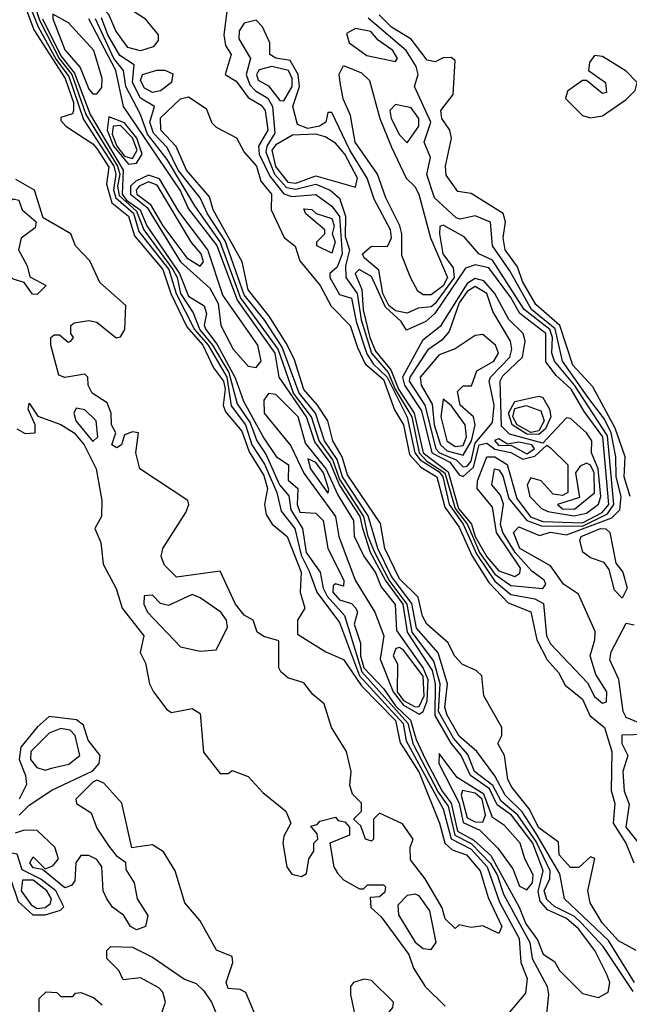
# Model space of a CAD drawing. Extents: x 2889633 to 3052318, y 540750 to 918690.
# Tile 623 of 656: x 2972011 to 2973543, y 858610 to 861083. Entities that reach past the tile are written whole.
import ezdxf

# ---------------------------------------------------------------- set-up
doc = ezdxf.new("R2010")
doc.units = 0

msp = doc.modelspace()

# ---------------------------------------------------------------- linework, layer by layer
at = {"layer": '0CON02XD'}
for points in [[(2972315, 861004.4), (2972283.2, 861013.2), (2972252.5, 861055), (2972235.6, 861095.6), (2972206, 861125), (2972195.8, 861145), (2972203.3, 861215), (2972245, 861250), (2972256.7, 861246.7), (2972252.5, 861225), (2972260, 861175), (2972282.5, 861145), (2972289.3, 861109.3), (2972325, 861086.7), (2972358.8, 861045), (2972359.5, 861030.5), (2972346.7, 861015), (2972315, 861004.4)], [(2972027, 861143), (2972057.8, 861065), (2972102.9, 860982.9), (2972135, 860940.5), (2972171.8, 860831.8), (2972248.1, 860715), (2972252.7, 860695), (2972246.8, 860655), (2972252.7, 860635), (2972296.9, 860596.9), (2972311, 860551), (2972385.8, 860455), (2972404.7, 860395), (2972450.3, 860305), (2972484.7, 860265), (2972531.4, 860185), (2972542.7, 860112.7), (2972578.8, 860065), (2972594.8, 860014.8), (2972626.6, 859966.6), (2972657.5, 859895), (2972668.3, 859848.3), (2972702.5, 859805), (2972718.2, 859738.2), (2972738.1, 859698.1), (2972758.1, 859645), (2972815, 859568.8), (2972865.2, 859435.2), (2972974.7, 859315), (2972982, 859272), (2973075, 859101.2), (2973095.3, 859025.2), (2973145, 858999.6), (2973185.4, 858955), (2973216.7, 858866.7), (2973265.6, 858775), (2973270, 858715), (2973286.2, 858675), (2973281.7, 858638.3), (2973237.5, 858585)], [(2972036.6, 861156.6), (2972061.2, 861081.2), (2972110.6, 860985), (2972142, 860945), (2972177.4, 860845), (2972257.3, 860715), (2972263.3, 860695), (2972257.1, 860665), (2972261, 860641), (2972305, 860602.1), (2972323.2, 860555), (2972396.2, 860455), (2972406.8, 860435), (2972415.3, 860395), (2972446.9, 860346.9), (2972463.7, 860303.7), (2972495.5, 860265.5), (2972536.7, 860196.7), (2972557.7, 860117.7), (2972590.6, 860070.6), (2972607.3, 860025), (2972630.3, 859990.3), (2972664.3, 859914.3), (2972687.4, 859887.4), (2972692.1, 859852.1), (2972721.5, 859805), (2972730.8, 859745), (2972766, 859695), (2972773.6, 859655), (2972783.8, 859635), (2972826.8, 859586.8), (2972870.5, 859445), (2972986.2, 859316.2), (2972999.1, 859265), (2973062.5, 859142.5), (2973087.2, 859107.2), (2973104, 859035), (2973145, 859014), (2973193.9, 858963.9), (2973210.7, 858935), (2973226.7, 858886.7)], [(2972533, 861117), (2972523.8, 861045), (2972528.3, 861018.3), (2972542.5, 860995), (2972527.5, 860945), (2972555, 860928), (2972585, 860887.5), (2972618.3, 860868.3), (2972628.1, 860855), (2972634.4, 860805), (2972611.4, 860765), (2972613.1, 860745), (2972639.5, 860689.5), (2972675, 860645.6), (2972695, 860638.5), (2972755, 860644), (2972795, 860614.3), (2972815, 860588.6), (2972821.5, 860495), (2972808.8, 860461.2), (2972790, 860445), (2972790, 860435), (2972815, 860392.5), (2972845, 860383.8), (2972856.8, 860325), (2972883.7, 860243.7), (2972898.9, 860218.9), (2972934.1, 860185), (2972985, 860084.2), (2973004, 859995), (2973017.2, 859977.2), (2973065, 859947.1), (2973074.1, 859935), (2973090, 859865), (2973125.5, 859815.5), (2973159.3, 859739.3), (2973205, 859672.7), (2973245, 859639.4), (2973305, 859628.1), (2973326.7, 859616.7), (2973334.2, 859535.8), (2973344.2, 859515), (2973437.7, 859417.7), (2973455, 859383.3), (2973475, 859366.7), (2973485, 859370), (2973486, 859395), (2973458.3, 859438.3), (2973444, 859485), (2973456.2, 859525), (2973456.4, 859546.4), (2973415, 859640), (2973377.5, 859665), (2973345, 859711.2), (2973268, 859755), (2973252, 859795), (2973265, 859808.8), (2973317, 859787), (2973345, 859795.8), (2973385, 859789.2), (2973498.3, 859831.7), (2973518.5, 859851.5), (2973522.5, 859885), (2973509.2, 859935), (2973508.9, 859985), (2973497.3, 860045), (2973479.9, 860079.9), (2973438.2, 860135), (2973374.5, 860225), (2973356.6, 860306.6), (2973297.3, 860355), (2973242.4, 860452.4), (2973199.2, 860515), (2973194.1, 860574.1), (2973155, 860590), (2973118, 860582), (2973107.5, 860585), (2973053.3, 860635), (2973034.1, 860694.1), (2973043, 860737), (2973027.5, 860775), (2973044.3, 860825), (2973003.3, 860915), (2973012, 860945), (2973007.5, 860965), (2972982.5, 861005), (2972886.7, 861086.7)], [(2972025, 861115.7), (2972047, 861057), (2972125.9, 860935), (2972146.2, 860875), (2972146.9, 860855), (2972143.8, 860846.2), (2972115, 860837.5), (2972115, 860830), (2972127.5, 860815), (2972195, 860771.4), (2972205, 860759.2), (2972235, 860712.5), (2972229.7, 860669.7), (2972243, 860623), (2972285, 860589.2), (2972299.6, 860539.6), (2972370.5, 860455), (2972390.9, 860395), (2972431.6, 860311.6), (2972471.2, 860265), (2972498.4, 860208.4), (2972523.6, 860175), (2972527.2, 860155), (2972522.2, 860115), (2972527.9, 860097.9), (2972569.2, 860049.2), (2972587.8, 859997.8), (2972625, 859938), (2972634.2, 859905.8), (2972626.2, 859865), (2972630.5, 859840.5), (2972645.8, 859815.8), (2972683.3, 859785), (2972718.1, 859695), (2972716.2, 859645), (2972727.5, 859605), (2972708.8, 859575), (2972709.3, 859539.3), (2972780, 859495), (2972825, 859476), (2972870, 859410), (2972955, 859322.9), (2972966.8, 859266.8), (2972975, 859254.2)], [(2972195, 860896.2), (2972205, 860896.7), (2972217.3, 860912.7), (2972218.6, 860935), (2972197.3, 861005), (2972134.2, 861075), (2972095, 861096.7), (2972094.5, 861085), (2972125, 861006.9), (2972162.9, 860962.9), (2972185, 860908), (2972195, 860896.2)], [(2973544.4, 859885), (2973529.4, 859935), (2973531.9, 859985), (2973507.3, 860057.3), (2973450.8, 860160.8), (2973400.6, 860215), (2973367.8, 860315), (2973307.4, 860367.4), (2973274.5, 860425), (2973262, 860462), (2973230.6, 860505), (2973225.7, 860535), (2973232, 860575), (2973226.1, 860596.1), (2973145, 860646), (2973111.7, 860651.7), (2973082.7, 860692.7), (2973080.8, 860715), (2973096.2, 860785), (2973092, 860805), (2973072, 860835), (2973068.8, 860855), (2973100, 860895), (2973105, 860980), (2973095, 860987.5), (2973075, 860986.7), (2973055, 860976.7), (2973035, 860981.2), (2972995, 861033.8), (2972945, 861064.2), (2972914.3, 861095)], [(2972069, 861085), (2972115, 860991.8), (2972148.7, 860948.7), (2972188.1, 860845), (2972271, 860705), (2972268.6, 860645), (2972279.7, 860629.7), (2972314.2, 860605), (2972330.7, 860565), (2972412.6, 860445), (2972435, 860388.6), (2972475, 860363.8), (2972480.6, 860345), (2972474.5, 860315.5), (2972478.5, 860305), (2972507, 860267), (2972553, 860183), (2972573.3, 860125), (2972625, 860032), (2972655.6, 859985.6), (2972686.9, 859965), (2972686, 859926), (2972710, 859905), (2972708.6, 859865), (2972715, 859846.2), (2972755, 859843.8), (2972774, 859825), (2972785.5, 859755.5), (2972825.7, 859674.3), (2972825, 859660), (2972805, 859666.2), (2972798.8, 859661.2), (2972797.5, 859645), (2972815, 859626), (2972845, 859616.7), (2972856, 859605), (2972860, 859595), (2972851.1, 859565), (2972867.3, 859517.3), (2972867.5, 859485), (2972875.9, 859455), (2972925, 859403.1), (2972955, 859360), (2972993.3, 859323.3), (2973007.1, 859275), (2973030.3, 859225), (2973072.5, 859145), (2973095.3, 859115), (2973110.9, 859045), (2973152, 859022), (2973195, 858983.3), (2973266.1, 858853.9), (2973282.4, 858812.4), (2973312, 858772), (2973325.9, 858735.9), (2973355, 858717.5), (2973367.5, 858695), (2973425, 858637.5), (2973465, 858626.7), (2973489.3, 858640.7), (2973493.3, 858665), (2973486, 858685), (2973455.7, 858745), (2973415, 858799.4), (2973385, 858825.5), (2973337.2, 858847.2), (2973318.8, 858868.8), (2973313.3, 858893.3), (2973326.2, 858945), (2973300.5, 859015), (2973246.9, 859085), (2973211, 859111), (2973191.3, 859151.3), (2973143.8, 859185), (2973120, 859235), (2973095, 859265.6), (2973054.7, 859335), (2973055.8, 859415), (2973048.4, 859448.4), (2972985.8, 859545), (2972974.8, 859615), (2972930, 859675), (2972892.9, 859745), (2972873.3, 859805), (2972866.2, 859835), (2972814.6, 859914.6), (2972791, 859971), (2972752.7, 860022.7), (2972731.6, 860085), (2972662.7, 860185), (2972653.1, 860245), (2972558.2, 860378.2), (2972506.4, 860516.4), (2972435, 860608.6), (2972414.6, 860655), (2972272.2, 860865), (2972252.5, 860955), (2972185.4, 861085)], [(2973552.3, 858642.3), (2973477.1, 858755), (2973421.5, 858815), (2973405, 858830.9), (2973355, 858855.6), (2973335, 858872.9), (2973328.9, 858895), (2973343.1, 858925), (2973343.5, 858945), (2973308.9, 859018.9), (2973262.9, 859085), (2973220.5, 859120.5), (2973199.6, 859159.6), (2973153.6, 859195), (2973137.4, 859237.4), (2973101.2, 859278.8), (2973063.4, 859345), (2973067.7, 859415), (2973051.4, 859471.4), (2972996.8, 859545), (2972984.3, 859615), (2972939.2, 859675), (2972903.2, 859745), (2972886.8, 859785), (2972875.8, 859835), (2972815, 859929.6), (2972797.6, 859977.6), (2972763.4, 860025), (2972744, 860085), (2972699.3, 860145), (2972660.9, 860255), (2972565.9, 860385), (2972514.8, 860524.8), (2972451.1, 860615), (2972381.5, 860731.5), (2972332.5, 860795), (2972314.5, 860844.5), (2972277.8, 860915), (2972272.5, 860955), (2972247.9, 860985), (2972201.5, 861085)], [(2973555.7, 858665), (2973490.2, 858770.2), (2973380, 858875), (2973367.8, 858937.8), (2973308.7, 859038.7), (2973273.2, 859093.2), (2973230.6, 859135), (2973205, 859183.8), (2973160, 859245), (2973115, 859283.1), (2973085, 859336.2), (2973078.9, 859355), (2973085.7, 859415), (2973062.7, 859492.7), (2973007.8, 859555), (2972996.5, 859616.5), (2972945, 859684.4), (2972911.3, 859755), (2972886.6, 859836.6), (2972822.1, 859935), (2972808.6, 859978.6), (2972777.1, 860025), (2972754.2, 860094.2), (2972713.2, 860145), (2972670.3, 860260.3), (2972627.4, 860327.4), (2972575, 860391.9), (2972527.1, 860527.1), (2972482.9, 860595), (2972464.3, 860635), (2972409.1, 860705), (2972381.6, 860761.6), (2972347.4, 860797.4), (2972338.5, 860825), (2972350, 860865), (2972315, 860886), (2972294.5, 860925), (2972299.3, 860969.3), (2972262.7, 860992.7), (2972232.7, 861045), (2972217.1, 861087.1)], [(2973325, 859654), (2973333.3, 859665), (2973328.8, 859675), (2973297.8, 859697.8), (2973256.2, 859745), (2973224.6, 859795), (2973219.1, 859815), (2973226.2, 859866.2), (2973218.8, 859888.8), (2973197.5, 859915), (2973203.8, 859955), (2973215, 859952.5), (2973225, 859937.5), (2973240.3, 859880.3), (2973285.2, 859825.2), (2973321.8, 859811.8), (2973425, 859811.2), (2973487.9, 859842.1), (2973503.3, 859865), (2973487.4, 860037.4), (2973405, 860164.5), (2973354.4, 860225), (2973348.2, 860245), (2973350, 860285), (2973343.1, 860305), (2973278.2, 860355), (2973198.8, 860478.8), (2973164.4, 860494.4), (2973127.4, 860537.4), (2973075, 860566.7), (2973067, 860563), (2973066, 860545), (2973074.5, 860495), (2973100, 860460), (2973102.9, 860435), (2973055, 860370), (2973045, 860361.9), (2973012.1, 860357.9), (2972984.4, 860345.6), (2972955, 860351.8), (2972938.2, 860365), (2972923.2, 860395), (2972913.5, 860453.5), (2972876.2, 860485), (2972872, 860495), (2972895, 860513.8), (2972935, 860513.3), (2972945.6, 860535), (2972942.9, 860555), (2972902.1, 860632.1), (2972884.4, 860685), (2972840.5, 860755), (2972795, 860850), (2972785, 860850), (2972780, 860825), (2972764.4, 860815.6), (2972735, 860809.6), (2972709.2, 860819.2), (2972697.8, 860865), (2972714.5, 860915), (2972711.1, 860945), (2972690.5, 860980.5), (2972655, 860986.2), (2972640, 860995), (2972640, 861025), (2972621.2, 861065), (2972605, 861081.2), (2972575, 861073.8), (2972562.5, 861055), (2972561.4, 861035), (2972591.2, 860985), (2972580, 860945), (2972589.4, 860919.4), (2972603.7, 860903.7), (2972635, 860885.8), (2972646.4, 860865), (2972652, 860798), (2972632.1, 860765), (2972629.7, 860749.7), (2972651.3, 860695), (2972681.2, 860661.2), (2972705, 860656.9), (2972755, 860670), (2972791.2, 860655), (2972814.4, 860634.4), (2972829.5, 860589.5), (2972828.5, 860538.5), (2972840, 860505), (2972829.5, 860465), (2972830.6, 860435), (2972858.9, 860395), (2972868.8, 860328.8), (2972895, 860245.6), (2972937, 860197), (2972954.6, 860154.6), (2972996.3, 860085), (2973014.7, 859995), (2973034, 859974), (2973078.8, 859945), (2973105.2, 859855), (2973136.2, 859815), (2973166.7, 859745), (2973205, 859690.4), (2973245, 859662.2), (2973325, 859654)], [(2972955, 860977.5), (2972960, 860985), (2972948.8, 861005), (2972911.7, 861031.7), (2972893.2, 861053.2), (2972855, 861060.8), (2972832, 861048), (2972838.8, 861025), (2972883, 860993), (2972955, 860977.5)], [(2973445, 860836), (2973475, 860841.2), (2973535, 860882.5), (2973557.5, 860905), (2973562.5, 860925), (2973535, 860953.3), (2973475, 860990), (2973455, 860992.5), (2973442.5, 860975), (2973440, 860955), (2973482.5, 860925), (2973485, 860900), (2973475, 860897.5), (2973435, 860930), (2973425, 860930), (2973387, 860903), (2973382.5, 860885), (2973425, 860842), (2973445, 860836)], [(2972345, 860900), (2972325, 860910.8), (2972315, 860930), (2972320, 860945), (2972355.9, 860955.9), (2972376, 860956), (2972396.4, 860946.4), (2972392.5, 860925), (2972365, 860904.2), (2972345, 860900)], [(2972675, 860878.8), (2972695.5, 860915), (2972695.4, 860935), (2972686.5, 860955), (2972645, 860965.4), (2972612.9, 860957.1), (2972605.8, 860945), (2972610.7, 860930.7), (2972636.5, 860916.5), (2972665, 860880), (2972675, 860878.8)], [(2973045, 860391.4), (2973025, 860392), (2973011.4, 860401.4), (2972994, 860434), (2972970.9, 860490.9), (2972971.4, 860545), (2972965.8, 860565), (2972930.8, 860635), (2972910, 860695), (2972854.3, 860775), (2972842.3, 860842.3), (2972824.2, 860884.2), (2972816.2, 860925), (2972813.9, 860946.1), (2972825, 860967.5), (2972869.7, 860949.7), (2972890, 860930), (2972915.6, 860835), (2972945, 860762.5), (2972982, 860685), (2973004.1, 860664.1), (2973013.8, 860645), (2973042.9, 860535), (2973085.5, 860435), (2973075, 860414.4), (2973045, 860391.4)], [(2973560, 858745), (2973515, 858769.2), (2973474.3, 858815), (2973444, 858865), (2973438, 858895), (2973456.1, 858976.1), (2973445, 858980), (2973416.1, 858953.9), (2973395, 858953.3), (2973366.7, 858985), (2973365, 859017.5), (2973315, 859052.9), (2973290.7, 859100.7), (2973247.5, 859155), (2973237.5, 859175), (2973228.8, 859235), (2973212.5, 859265), (2973222.5, 859285), (2973222.5, 859305), (2973177.5, 859385), (2973172.5, 859435), (2973158.3, 859448.3), (2973123.6, 859463.6), (2973103.3, 859485), (2973087.7, 859517.7), (2973033.8, 859565), (2973022.9, 859585), (2973012.2, 859632.2), (2972965, 859678.8), (2972928.1, 859755), (2972917.9, 859817.9), (2972835, 859940), (2972821.5, 859985), (2972797.5, 860025), (2972785.6, 860075.6), (2972759.2, 860115), (2972725, 860154.2), (2972700.8, 860230.8), (2972680.4, 860270.4), (2972637.9, 860337.9), (2972585, 860404), (2972570, 860475), (2972497.1, 860605), (2972488.3, 860638.3), (2972430.6, 860705), (2972404.5, 860764.5), (2972366, 860805), (2972365, 860836), (2972415, 860883.8), (2972435, 860888.8), (2972479.5, 860859.5), (2972493.9, 860823.9), (2972505, 860812.5), (2972556.2, 860786.2), (2972575, 860750), (2972605.8, 860715), (2972617.3, 860677.3), (2972643.8, 860645), (2972643.3, 860605), (2972675.9, 860535.9), (2972703.6, 860513.6), (2972715, 860477.5), (2972765.8, 860415), (2972793.5, 860363.5), (2972841.4, 860315), (2972859.8, 860259.8), (2972878.8, 860218.8), (2972925, 860179.4), (2972953.2, 860103.2), (2972975.5, 860065), (2972990.8, 859990.8), (2973018.8, 859958.8), (2973059.5, 859935), (2973078.9, 859858.9), (2973115, 859808.6), (2973146.9, 859736.9), (2973189.5, 859669.5), (2973238.3, 859618.3), (2973295.6, 859595.6), (2973310, 859525), (2973336, 859475), (2973365, 859443.3), (2973381.7, 859411.7), (2973425, 859376.2), (2973443.3, 859335), (2973480, 859305), (2973498.6, 859245), (2973497.3, 859147.3), (2973505.9, 859114.1), (2973502, 859065), (2973533.8, 859015), (2973554, 858965)], [(2972985, 860773.3), (2973014.2, 860815), (2973014.2, 860835), (2972995, 860861.2), (2972955, 860870), (2972941.2, 860855), (2972944.2, 860835), (2972965, 860793.3), (2972985, 860773.3)], [(2972285, 860720), (2972305, 860722.2), (2972319.2, 860745), (2972305.4, 860785.4), (2972275, 860824), (2972235, 860838.8), (2972230.8, 860805), (2972247.2, 860765), (2972285, 860720)], [(2972295, 860733.9), (2972306.5, 860755), (2972295, 860786.2), (2972265, 860816.8), (2972246, 860815), (2972243.3, 860795), (2972255.3, 860765), (2972275, 860739.7), (2972295, 860733.9)], [(2972855, 860662.5), (2972860, 860685), (2972828.2, 860745), (2972805, 860772.9), (2972778.9, 860788.9), (2972755.4, 860795.4), (2972696.9, 860793.1), (2972655, 860768.9), (2972644.7, 860755.3), (2972653.7, 860713.7), (2972685, 860674.6), (2972705, 860671.8), (2972755, 860690.5), (2972855, 860662.5)], [(2972975, 859254.2), (2973015, 859192), (2973065.8, 859065), (2973079.2, 859015), (2973097.9, 858997.9), (2973133.8, 858985), (2973168, 858945), (2973187.9, 858877.9), (2973222.5, 858805), (2973215, 858787.5), (2973175, 858806.7), (2973145, 858802.5), (2973115, 858810), (2973105, 858800), (2973080, 858825), (2973072.5, 858852.5), (2973030, 858925), (2972993, 858973), (2972992.5, 859005), (2973000, 859025), (2972973, 859063), (2972915, 859090), (2972900, 859075), (2972900, 859025), (2972895, 859020), (2972880, 859025), (2972868.3, 859058.3), (2972850, 859075), (2972870, 859095), (2972870, 859115), (2972847.5, 859137.5), (2972840.7, 859160.7), (2972844, 859195), (2972832.5, 859245), (2972794.4, 859305), (2972776.2, 859365), (2972748, 859388), (2972725, 859417.5), (2972685, 859430), (2972667.5, 859445), (2972662.5, 859455), (2972662.5, 859522.5), (2972625, 859533.3), (2972607.5, 859545), (2972597.5, 859575), (2972575, 859587.5), (2972553.8, 859615), (2972515, 859697.5), (2972405, 859682.5), (2972375, 859712.5), (2972366.7, 859735), (2972371.2, 859755), (2972428.8, 859845), (2972436.2, 859865), (2972433.3, 859875), (2972313.3, 859955), (2972303.3, 859995), (2972310, 860045), (2972295, 860047.5), (2972275, 860040), (2972267.5, 860015), (2972255, 860007.5), (2972242.5, 860015), (2972252.5, 860045), (2972242, 860065), (2972240.8, 860095), (2972230.8, 860120.8), (2972193.8, 860145), (2972183.3, 860165), (2972182.5, 860185), (2972175, 860192.5), (2972125, 860183.8), (2972110, 860190), (2972090, 860265), (2972090, 860285), (2972098.3, 860291.7), (2972111.7, 860291.7), (2972133, 860273), (2972140, 860275), (2972146.7, 860285), (2972140, 860295), (2972140, 860315), (2972148.3, 860321.7), (2972185, 860327.5), (2972205, 860323.3), (2972253.9, 860283.9), (2972265, 860286.7), (2972275.8, 860305), (2972278, 860365), (2972212.5, 860422.5), (2972187.3, 860477.3), (2972151.2, 860515), (2972140, 860545), (2972070, 860585), (2972048.8, 860655), (2972001.7, 860681.7)], [(2972605, 860209.2), (2972618.1, 860225), (2972609.2, 860265), (2972521.3, 860391.3), (2972483.6, 860505), (2972411, 860601), (2972362.9, 860682.9), (2972335, 860692.7), (2972302.9, 860677.1), (2972290, 860665), (2972289.3, 860645), (2972331.2, 860611.2), (2972415, 860474.5), (2972488.7, 860408.7), (2972509.8, 860369.8), (2972516.5, 860315), (2972547.5, 860255), (2972585, 860212.5), (2972605, 860209.2)], [(2972465, 860464), (2972473.3, 860475), (2972467.1, 860495), (2972443, 860523), (2972357.1, 860667.1), (2972335, 860675.4), (2972311.4, 860665), (2972303.6, 860655), (2972305.6, 860645), (2972339.2, 860619.2), (2972371.2, 860565), (2972431.2, 860485), (2972465, 860464)], [(2972055, 860392.5), (2972043.6, 860393.6), (2972023, 860423), (2971995, 860431.2), (2971985, 860441.2), (2971957.5, 860495), (2971963, 860583), (2971940, 860605), (2971961.7, 860608.3), (2971995, 860632.5), (2972009.3, 860629.3), (2972017.5, 860605), (2972052.5, 860575), (2972050, 860560), (2972015, 860533.8), (2972008.6, 860505), (2972030, 860465), (2972037, 860437), (2972077.5, 860415), (2972055, 860392.5)], [(2972795, 860496.7), (2972757.5, 860515), (2972757.5, 860525), (2972777.5, 860545), (2972777.5, 860555), (2972730, 860595), (2972725, 860607.5), (2972745, 860606.2), (2972756.1, 860596.1), (2972795, 860583.3), (2972801.2, 860565), (2972796.2, 860545), (2972803.8, 860525), (2972795, 860496.7)], [(2973255, 859684.4), (2973267.6, 859692.4), (2973269.4, 859705), (2973208.9, 859795), (2973198.9, 859858.9), (2973160.6, 859905), (2973161.5, 859925), (2973184.4, 859985), (2973205, 859984.6), (2973235.9, 859965.9), (2973260.4, 859880.4), (2973294, 859834), (2973325, 859822.6), (2973425, 859819.2), (2973474.6, 859845), (2973490.8, 859865), (2973475.9, 860035), (2973428.9, 860098.9), (2973396.9, 860155), (2973359.2, 860189.2), (2973333.2, 860223.2), (2973332.5, 860295), (2973267.5, 860345), (2973245.3, 860385.3), (2973189.8, 860459.8), (2973155, 860466.9), (2973131.5, 860458.5), (2973054.4, 860345), (2973031.2, 860325), (2972983.1, 860303.1), (2972969.4, 860325), (2972930.4, 860360.4), (2972895, 860438), (2972864.2, 860455.8), (2972854.3, 860445), (2972870.8, 860405), (2972873.7, 860353.7), (2972890.5, 860285), (2972905, 860250.6), (2972943.8, 860203.8), (2972963, 860155), (2973002.6, 860095), (2973024.7, 859995), (2973087.2, 859947.2), (2973113.9, 859855), (2973145.9, 859815.9), (2973155.3, 859785), (2973185, 859733.8), (2973215, 859698.9), (2973255, 859684.4)], [(2973403.4, 859836.6), (2973435, 859843.1), (2973465, 859865.7), (2973471.3, 859885), (2973464.7, 859954.7), (2973447.5, 859995), (2973448.5, 860025), (2973435.3, 860045.3), (2973395, 860080.8), (2973385, 860082.5), (2973325, 860019.2), (2973241.6, 860041.6), (2973221.7, 860061.7), (2973218.6, 860175), (2973225, 860188), (2973274, 860235), (2973280.8, 860275), (2973275.8, 860295), (2973240.2, 860330.2), (2973204.5, 860395), (2973177.1, 860427.1), (2973155, 860432.9), (2973135, 860420.5), (2973067.7, 860312.3), (2973023.1, 860276.9), (2972972.8, 860185), (2972978, 860165), (2973020.8, 860100.8), (2973046.9, 859995), (2973091.9, 859971.9), (2973115, 859939.4), (2973125, 859935.6), (2973151, 859959), (2973165.3, 860014.7), (2973185, 860019.1), (2973204.5, 860004.5), (2973245, 859996.1), (2973275, 859978.8), (2973305, 859986.7), (2973335, 860014), (2973345, 860007.5), (2973388, 859965), (2973388.1, 859895), (2973375, 859888.2), (2973350.9, 859890.9), (2973321.2, 859925), (2973295, 859932), (2973285.8, 859915), (2973292.9, 859885), (2973322, 859855), (2973337.9, 859847.9), (2973403.4, 859836.6)], [(2973125, 859960), (2973135, 859961.5), (2973145, 859974), (2973155, 860018.9), (2973199.1, 860070.9), (2973203.3, 860115), (2973190.8, 860175), (2973194, 860185), (2973242.5, 860235), (2973247.1, 860255), (2973244, 860275), (2973199.7, 860349.7), (2973184.3, 860395), (2973155, 860413.1), (2973135, 860400), (2973115, 860371.4), (2973090.5, 860299.5), (2973072, 860278), (2973036.5, 860253.5), (2972991.1, 860185), (2972990, 860175), (2973028.8, 860115), (2973056.4, 860005), (2973065.7, 859995), (2973107.6, 859977.6), (2973125, 859960)], [(2973125, 859989.4), (2973146.5, 860025), (2973155.7, 860065.7), (2973151.2, 860085), (2973117.5, 860115), (2973111.2, 860148.8), (2973125, 860163.3), (2973146.4, 860163.6), (2973159.5, 860200.5), (2973202, 860225), (2973213.8, 860245), (2973206.2, 860265), (2973175, 860292.5), (2973155, 860290), (2973105, 860255.8), (2973065, 860240.8), (2973017.1, 860185), (2973020, 860165), (2973047, 860117), (2973052.3, 860065), (2973068.2, 860015), (2973085, 860000.4), (2973125, 859989.4)], [(2973015, 859338.9), (2973025, 859345.7), (2973035, 859372), (2973037.3, 859425), (2973025.2, 859455.2), (2972958.9, 859548.9), (2972955, 859614.4), (2972919, 859659), (2972904.7, 859695), (2972876, 859736), (2972852.5, 859785), (2972850.4, 859825), (2972810.2, 859890.2), (2972781.1, 859955), (2972729.1, 860019.1), (2972710.8, 860085), (2972655, 860141.4), (2972636.1, 860143.9), (2972625, 860127.5), (2972625.7, 860095), (2972692.6, 860012.6), (2972725, 859944.2), (2972804.6, 859835), (2972812.9, 859785), (2972854.2, 859675), (2972903.2, 859595), (2972925.8, 859535.8), (2972916.4, 859476.4), (2972949.3, 859395), (2972975, 859361.4), (2973015, 859338.9)], [(2973105, 860010.5), (2973125, 860013.1), (2973133.3, 860035), (2973130.6, 860065), (2973095, 860114), (2973075, 860130), (2973069.4, 860085), (2973084.4, 860025), (2973105, 860010.5)], [(2973315, 860041), (2973285, 860041.6), (2973248.4, 860065), (2973238.9, 860095), (2973255, 860123.6), (2973315, 860137.1), (2973325, 860134), (2973341.8, 860105), (2973345.4, 860085), (2973331.9, 860055), (2973315, 860041)], [(2972003.8, 860055), (2972025, 860043.8), (2972050, 860045), (2972050, 860065), (2972032.5, 860105), (2972035, 860120), (2972056.7, 860086.7), (2972115, 860065.8), (2972148.6, 860045), (2972173.1, 860015), (2972203.3, 859955), (2972217.5, 859875), (2972216.7, 859835), (2972200, 859805), (2972215, 859770), (2972221.2, 859715), (2972253.9, 859653.9), (2972268.8, 859605), (2972323.3, 859535), (2972313.6, 859493.6), (2972327, 859467), (2972337.5, 859415), (2972347.5, 859395), (2972380.7, 859350.7), (2972393, 859343), (2972445, 859352.5), (2972465, 859340), (2972473, 859243), (2972515, 859190), (2972535, 859190), (2972545, 859197.5), (2972585, 859182.5), (2972622.3, 859142.3), (2972680, 859095), (2972692.5, 859065), (2972675, 859032.5), (2972672.5, 859015), (2972682, 858955), (2972695, 858936.7), (2972718.8, 858931.2), (2972731.7, 858938.3), (2972737.5, 858975), (2972750, 858995), (2972750, 859015), (2972760, 859025), (2972758.3, 859038.3), (2972742.5, 859057.5), (2972758.3, 859061.7), (2972765, 859070), (2972805, 859080), (2972811.7, 859071.7), (2972828.3, 859068.3), (2972840, 859055), (2972840, 859035), (2972790, 859015), (2972800, 858955), (2972809.3, 858939.3), (2972825, 858922.5), (2972865, 858900), (2972875, 858900), (2972885, 858910), (2972925, 858910), (2972930, 858905), (2972928.3, 858891.7), (2972915, 858880), (2972891.7, 858878.3), (2972893, 858853), (2972919.3, 858829.3), (2972988.8, 858735), (2973000.5, 858700.5), (2973030, 858655), (2973080, 858605)], [(2972195, 860023.8), (2972208, 860035), (2972203.8, 860075), (2972175, 860103.3), (2972153, 860107), (2972147.5, 860095), (2972152, 860075), (2972195, 860023.8)], [(2973295, 860046.1), (2973261.3, 860065), (2973249.7, 860085), (2973255, 860106.2), (2973283.6, 860113.6), (2973320.7, 860100.7), (2973328.9, 860075), (2973315, 860050.5), (2973295, 860046.1)], [(2973285, 859992.8), (2973304.3, 860005), (2973297.5, 860015), (2973265, 860021.8), (2973237, 860017), (2973215, 860030), (2973204.2, 860025.8), (2973215, 860013.8), (2973245, 860014.4), (2973285, 859992.8)], [(2972785, 859894), (2972787.5, 859902.5), (2972774.2, 859945), (2972755, 859970.6), (2972735, 859980), (2972741.9, 859955), (2972785, 859894)], [(2973405, 859853.1), (2973455.4, 859894.6), (2973454.5, 859945), (2973445, 859964.2), (2973435, 859968.9), (2973418.9, 859961.1), (2973407.1, 859945), (2973417.5, 859882.5), (2973362.5, 859865), (2973375, 859854.5), (2973405, 859853.1)], [(2973525, 859630), (2973505, 859650), (2973491.7, 859701.7), (2973479.3, 859719.3), (2973445, 859731.2), (2973425.9, 859745.9), (2973418, 859775), (2973422, 859785), (2973470, 859805), (2973483.9, 859803.9), (2973493.3, 859795), (2973508.3, 859718.3), (2973526.7, 859695), (2973537.5, 859655), (2973525, 859630)], [(2972465, 859496.7), (2972505, 859500), (2972533.6, 859556.4), (2972531.2, 859575), (2972516.7, 859595), (2972465, 859631.2), (2972445, 859638.8), (2972385, 859611.2), (2972365, 859616.7), (2972345, 859637.5), (2972323.8, 859636.2), (2972323.3, 859615), (2972332.5, 859595), (2972415, 859507.5), (2972465, 859496.7)], [(2973565, 859317.5), (2973535, 859330), (2973527.5, 859345), (2973516, 859426), (2973493.3, 859475), (2973496.7, 859495), (2973535, 859567.5), (2973555, 859563.3)], [(2973005, 859356.9), (2973015, 859358.2), (2973027.5, 859385), (2973025, 859434.2), (2972975, 859499.2), (2972965, 859506), (2972956.1, 859503.9), (2972949.2, 859485), (2972960, 859465), (2972959.7, 859395), (2972975, 859373.4), (2973005, 859356.9)], [(2972010, 859085), (2972035, 859110), (2972092.3, 859147.7), (2972195, 859196.7), (2972211.2, 859215), (2972213.8, 859235), (2972183.6, 859273.6), (2972171.4, 859311.4), (2972154.3, 859324.3), (2972085, 859332.5), (2972055, 859306.2), (2972014.5, 859255.5), (2972010, 859225), (2972026.2, 859185), (2972028.3, 859161.7), (2972010, 859125)], [(2972075, 859198), (2972095, 859204), (2972135, 859213.3), (2972162.5, 859235), (2972150.8, 859285), (2972138.5, 859298.5), (2972115, 859302.5), (2972085, 859290.8), (2972039.2, 859245), (2972038.6, 859225), (2972054.4, 859204.4), (2972075, 859198)], [(2973585, 859287.5), (2973524, 859286), (2973524.2, 859265), (2973538.8, 859235), (2973526.7, 859195), (2973530, 859145), (2973542.3, 859112.3), (2973533.5, 859055), (2973574.3, 859005)], [(2973285, 858897.5), (2973299.4, 858915), (2973301.3, 858935), (2973280, 858975), (2973268.6, 859015), (2973229.3, 859059.3), (2973199.2, 859079.2), (2973177.5, 859137.5), (2973109.8, 859179.8), (2973065, 859240), (2973064.4, 859215), (2973115.2, 859115.2), (2973125, 859066.9), (2973167.1, 859047.1), (2973212, 859002), (2973250.2, 858950.2), (2973267, 858907), (2973285, 858897.5)], [(2972606.2, 858576.2), (2972579.3, 858639.3), (2972565, 858647.5), (2972535, 858650), (2972530, 858665), (2972546.7, 858715), (2972545, 858730), (2972506.1, 858746.1), (2972465, 858820), (2972426.2, 858865), (2972401.9, 858945), (2972373, 858993), (2972345, 859010.6), (2972315, 859006.2), (2972293.3, 859003.3), (2972268, 859115), (2972222.5, 859165), (2972205, 859172.5), (2972195, 859167.5), (2972152.5, 859125), (2972154.1, 859114.1), (2972190.5, 859090.5), (2972205, 859052.5), (2972235, 859007.5), (2972253.6, 858983.6), (2972277, 858967), (2972278.3, 858948.3), (2972298.8, 858915), (2972306.7, 858875), (2972333, 858833), (2972327.5, 858805), (2972305, 858796.7), (2972290, 858805), (2972273.3, 858833.3), (2972244.1, 858854.1), (2972230, 858875), (2972221.2, 858895), (2972217.5, 858955), (2972205, 858973.3), (2972185, 858983.8), (2972165, 858983.3), (2972152, 858965), (2972150.3, 858919.7), (2972141.7, 858908.3), (2972125, 858902.5), (2972068.3, 858948.3), (2972045, 858952.9), (2972036.7, 858965), (2972045, 858980), (2972075, 858950), (2972095, 858958), (2972109.2, 858975), (2972100, 859005), (2972055, 859046.7), (2972022.5, 859047.5), (2972000, 859040)], [(2973175, 859067.5), (2973181.5, 859085), (2973173.1, 859125), (2973155, 859140.4), (2973123.4, 859146.6), (2973120, 859135), (2973135, 859078.6), (2973155, 859067.9), (2973175, 859067.5)], [(2972075, 858834.3), (2972113.9, 858846.1), (2972122.5, 858855), (2972101.9, 858895), (2972064.3, 858924.3), (2972017.4, 858947.4), (2972005, 858987.1), (2971972.8, 858992.8), (2971941.1, 858978.9), (2971933.6, 858965), (2971938, 858948), (2971961.7, 858931.7), (2971987.8, 858927.8), (2972007.9, 858867.9), (2972044.5, 858834.5), (2972075, 858834.3)], [(2972055, 858850.4), (2972075, 858852.9), (2972087.9, 858862.1), (2972091.5, 858875), (2972079.5, 858895), (2972045, 858921.6), (2972018.2, 858921.8), (2972015.5, 858895), (2972040.3, 858860.2), (2972055, 858850.4)], [(2973045, 858747.5), (2973057.5, 858765), (2973041.5, 858845), (2973015, 858882.2), (2973005, 858886.7), (2972985, 858883.3), (2972961.1, 858858.9), (2972962.9, 858835), (2973005, 858766.2), (2973025, 858750), (2973045, 858747.5)], [(2973226.7, 858886.7), (2973292.5, 858765), (2973298.6, 858725), (2973336.2, 858655), (2973340, 858635), (2973328.3, 858528.3)], [(2972360, 858565), (2972377.5, 858615), (2972370.5, 858640.5), (2972361.2, 858651.2), (2972315, 858676.7), (2972271.7, 858671.7), (2972260, 858695), (2972230, 858725), (2972230, 858745), (2972240, 858755), (2972295, 858753.3), (2972345, 858728.8), (2972425, 858673.3), (2972455, 858662.5), (2972473.9, 858643.9), (2972493.3, 858615), (2972513.8, 858565)], [(2972915, 858560), (2972948.3, 858601.7), (2972950, 858615), (2972895, 858670), (2972877, 858673), (2972850, 858665), (2972842.5, 858655), (2972842.5, 858635), (2972853, 858583), (2972875, 858562.5), (2972915, 858560)], [(2972060, 858555), (2972060, 858625), (2972078.3, 858641.7), (2972105, 858640), (2972115, 858630), (2972145, 858630), (2972151.7, 858638.3), (2972165, 858640), (2972197, 858627), (2972218.3, 858608.3)]]:
    msp.add_lwpolyline(points, dxfattribs=at)

doc.saveas('drawing.dxf')
